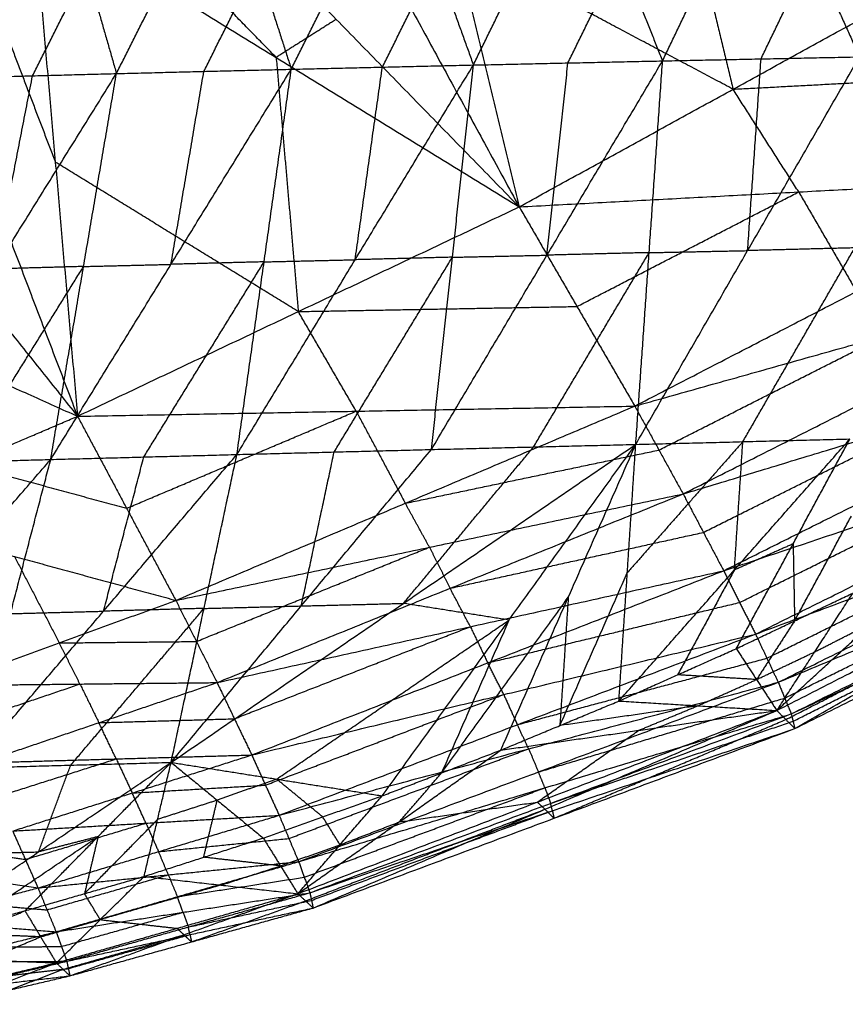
# Model space of a CAD drawing. Header units: millimetres. Extents: x -106 to 110, y -96 to 120.
# Tile 511 of 656: x 55.28 to 60.42, y -80.22 to -74.09. Entities that reach past the tile are written whole.
import ezdxf

# ---------------------------------------------------------------- set-up
doc = ezdxf.new("R2010")
doc.units = ezdxf.units.MM
doc.header["$MEASUREMENT"] = 0
doc.layers.add('Default', color=7, linetype='Continuous', true_color=0x000000)

msp = doc.modelspace()

# ---------------------------------------------------------------- linework, layer by layer
at = {"layer": 'Default'}
for points in [[(48.933, -76.1885, 12.0172), (53.1394, -73.6673, 12.0172), (57.3458, -71.1461, 12.0172)], [(53.8575, -74.3189, 12.4242), (55.6016, -72.7325, 12.2207), (57.3458, -71.1461, 12.0172)], [(57.5964, -71.9501, 12.4242), (57.9933, -73.6012, 13.0097), (58.3903, -75.2523, 13.5951)], [(56.857, -72.437, 12.4242), (57.6236, -73.8446, 13.0097), (58.3903, -75.2523, 13.5951)], [(55.9796, -72.5022, 12.2207), (55.1076, -73.2954, 12.3225), (54.2355, -74.0886, 12.4242)], [(55.6016, -72.7325, 12.2207), (53.4984, -73.9931, 12.2207), (51.3953, -75.2537, 12.2207)], [(59.3243, -72.8687, 13.0488), (59.5228, -73.6942, 13.3415), (59.7213, -74.5197, 13.6342)], [(56.1133, -72.9173, 12.4242), (57.2518, -74.0848, 13.0097), (58.3903, -75.2523, 13.5951)], [(59.2826, -74.3432, 7.7908), (59.6016, -73.6794, 7.6054), (59.9205, -73.0156, 7.4201)], [(59.9205, -73.0156, 7.4201), (60.2145, -73.6668, 7.7963), (60.5085, -74.318, 8.1725)], [(56.9722, -74.395, 7.1232), (57.3037, -73.7299, 6.94), (57.6352, -73.0648, 6.7568)], [(57.6352, -73.0648, 6.7568), (57.8703, -73.7168, 7.0997), (58.1054, -74.3688, 7.4425)], [(58.1054, -74.3688, 7.4425), (58.4314, -73.7042, 7.2583), (58.7575, -73.0396, 7.0742)], [(58.7575, -73.0396, 7.0742), (59.0201, -73.6914, 7.4325), (59.2826, -74.3432, 7.7908)], [(54.8397, -74.4499, 6.5558), (55.1748, -73.7845, 6.3743), (55.5098, -73.119, 6.1928)], [(55.5098, -73.119, 6.1928), (55.697, -73.7705, 6.511), (55.8841, -74.4221, 6.8292)], [(55.8841, -74.4221, 6.8292), (56.2186, -73.7566, 6.6468), (56.5531, -73.0912, 6.4645)], [(56.5531, -73.0912, 6.4645), (56.7626, -73.7431, 6.7938), (56.9722, -74.395, 7.1232)], [(56.8779, -74.3217, 13.0097), (56.3086, -73.738, 12.717), (55.7394, -73.1542, 12.4242)], [(55.3655, -73.3911, 12.4242), (55.5036, -74.9737, 12.9686), (55.6417, -76.5563, 13.513)], [(55.3655, -73.3911, 12.4242), (56.8779, -74.3217, 13.0097), (58.3903, -75.2523, 13.5951)], [(54.9895, -73.6247, 12.4242), (55.2465, -74.2992, 12.6964), (55.5036, -74.9737, 12.9686)], [(59.7213, -74.5197, 13.6342), (58.8573, -74.0605, 13.322), (57.9933, -73.6012, 13.0097)], [(58.694, -74.356, 7.6167), (58.857, -74.0237, 7.5246), (59.0201, -73.6914, 7.4325)], [(59.8955, -74.3306, 7.9817), (60.055, -73.9987, 7.889), (60.2145, -73.6668, 7.7963)], [(56.4281, -74.4086, 6.9762), (56.5954, -74.0758, 6.885), (56.7626, -73.7431, 6.7938)], [(57.5388, -74.3819, 7.2828), (57.7045, -74.0493, 7.1912), (57.8703, -73.7168, 7.0997)], [(55.3619, -74.436, 6.6925), (55.5295, -74.1033, 6.6017), (55.697, -73.7705, 6.511)], [(58.3903, -75.2523, 13.5951), (59.7213, -74.5197, 13.6342), (61.0523, -73.7872, 13.6733)], [(54.6135, -73.8583, 12.4242), (55.1276, -75.2073, 12.9686), (55.6417, -76.5563, 13.513)], [(57.2518, -74.0848, 13.0097), (57.0649, -74.2033, 13.0097), (56.8779, -74.3217, 13.0097)], [(53.8575, -74.3189, 12.4242), (54.7496, -75.4376, 12.9686), (55.6417, -76.5563, 13.513)], [(56.6337, -76.7943, 8.5215), (57.3695, -75.5815, 7.982), (58.1054, -74.3688, 7.4425)], [(56.8779, -74.3217, 13.0097), (56.9469, -75.113, 13.2819), (57.016, -75.9043, 13.5541)], [(56.9722, -74.395, 7.1232), (57.5388, -74.3819, 7.2828), (58.1054, -74.3688, 7.4425)], [(57.844, -76.7632, 8.876), (58.5633, -75.5532, 8.3334), (59.2826, -74.3432, 7.7908)], [(57.844, -76.7632, 8.876), (57.9747, -75.566, 8.1593), (58.1054, -74.3688, 7.4425)], [(58.1054, -74.3688, 7.4425), (58.694, -74.356, 7.6167), (59.2826, -74.3432, 7.7908)], [(58.5633, -75.5532, 8.3334), (58.6286, -74.9546, 7.975), (58.694, -74.356, 7.6167)], [(59.1158, -76.7314, 9.2657), (59.8121, -75.5247, 8.7191), (60.5085, -74.318, 8.1725)], [(59.1158, -76.7314, 9.2657), (59.1992, -75.5373, 8.5283), (59.2826, -74.3432, 7.7908)], [(59.2826, -74.3432, 7.7908), (59.8955, -74.3306, 7.9817), (60.5085, -74.318, 8.1725)], [(59.8121, -75.5247, 8.7191), (59.8538, -74.9277, 8.3504), (59.8955, -74.3306, 7.9817)], [(54.372, -76.8559, 7.8971), (55.128, -75.639, 7.3631), (55.8841, -74.4221, 6.8292)], [(54.8397, -74.4499, 6.5558), (55.3619, -74.436, 6.6925), (55.8841, -74.4221, 6.8292)], [(55.128, -75.639, 7.3631), (55.245, -75.0375, 7.0278), (55.3619, -74.436, 6.6925)], [(55.4749, -76.8253, 8.1961), (56.2235, -75.6102, 7.6596), (56.9722, -74.395, 7.1232)], [(55.4749, -76.8253, 8.1961), (55.6795, -75.6237, 7.5126), (55.8841, -74.4221, 6.8292)], [(55.8841, -74.4221, 6.8292), (56.4281, -74.4086, 6.9762), (56.9722, -74.395, 7.1232)], [(56.2235, -75.6102, 7.6596), (56.3258, -75.0094, 7.3179), (56.4281, -74.4086, 6.9762)], [(56.6337, -76.7943, 8.5215), (56.8029, -75.5947, 7.8223), (56.9722, -74.395, 7.1232)], [(57.3695, -75.5815, 7.982), (57.4541, -74.9817, 7.6324), (57.5388, -74.3819, 7.2828)], [(59.7213, -74.5197, 13.6342), (60.5911, -74.4732, 13.6141), (61.4608, -74.4267, 13.5939)], [(60.1298, -75.1592, 13.5549), (59.9256, -74.8395, 13.5945), (59.7213, -74.5197, 13.6342)], [(57.016, -75.9043, 13.5541), (56.2598, -75.439, 13.2613), (55.5036, -74.9737, 12.9686)], [(58.3903, -75.2523, 13.5951), (60.1298, -75.1592, 13.5549), (61.8694, -75.0662, 13.5146)], [(59.1097, -76.4931, 13.4991), (60.4895, -75.7796, 13.5069), (61.8694, -75.0662, 13.5146)], [(58.75, -75.8727, 13.5471), (59.4399, -75.5159, 13.551), (60.1298, -75.1592, 13.5549)], [(60.1298, -75.1592, 13.5549), (60.3097, -75.4694, 13.5309), (60.4895, -75.7796, 13.5069)], [(55.6417, -76.5563, 13.513), (57.016, -75.9043, 13.5541), (58.3903, -75.2523, 13.5951)], [(58.3903, -75.2523, 13.5951), (58.75, -75.8727, 13.5471), (59.1097, -76.4931, 13.4991)], [(53.3208, -75.5108, 12.8021), (54.4812, -76.0336, 13.1576), (55.6417, -76.5563, 13.513)], [(58.4799, -76.7473, 9.0709), (58.8395, -76.1423, 8.7996), (59.1992, -75.5373, 8.5283)], [(59.1992, -75.5373, 8.5283), (58.8812, -75.5452, 8.4308), (58.5633, -75.5532, 8.3334)], [(59.1992, -75.5373, 8.5283), (59.5057, -75.531, 8.6237), (59.8121, -75.5247, 8.7191)], [(59.7822, -76.7145, 9.4793), (60.1304, -76.1112, 9.206), (60.4786, -75.5078, 8.9327)], [(60.4786, -75.5078, 8.9327), (60.1454, -75.5163, 8.8259), (59.8121, -75.5247, 8.7191)], [(56.0543, -76.8098, 8.3588), (56.4286, -76.2022, 8.0906), (56.8029, -75.5947, 7.8223)], [(56.8029, -75.5947, 7.8223), (56.5132, -75.6024, 7.741), (56.2235, -75.6102, 7.6596)], [(56.8029, -75.5947, 7.8223), (57.0862, -75.5881, 7.9022), (57.3695, -75.5815, 7.982)], [(57.2389, -76.7787, 8.6988), (57.6068, -76.1724, 8.429), (57.9747, -75.566, 8.1593)], [(57.9747, -75.566, 8.1593), (57.6721, -75.5737, 8.0706), (57.3695, -75.5815, 7.982)], [(57.9747, -75.566, 8.1593), (58.269, -75.5596, 8.2463), (58.5633, -75.5532, 8.3334)], [(54.9234, -76.8406, 8.0466), (55.3015, -76.2321, 7.7796), (55.6795, -75.6237, 7.5126)], [(55.6795, -75.6237, 7.5126), (55.4038, -75.6313, 7.4379), (55.128, -75.639, 7.3631)], [(55.6795, -75.6237, 7.5126), (55.9515, -75.6169, 7.5861), (56.2235, -75.6102, 7.6596)], [(59.1097, -76.4931, 13.4991), (60.6603, -76.0572, 13.372), (62.2109, -75.6213, 13.2449)], [(59.4105, -77.0404, 13.2841), (60.8107, -76.3309, 13.2645), (62.2109, -75.6213, 13.2449)], [(57.016, -75.9043, 13.5541), (57.883, -75.8885, 13.5506), (58.75, -75.8727, 13.5471)], [(57.3757, -76.5247, 13.5061), (57.1958, -76.2145, 13.5301), (57.016, -75.9043, 13.5541)], [(59.2601, -76.7667, 13.3916), (59.9602, -76.412, 13.3818), (60.6603, -76.0572, 13.372)], [(59.4105, -77.0404, 13.2841), (60.9541, -76.5706, 13.0837), (62.4976, -76.1007, 12.8832)], [(59.663, -77.5185, 12.9872), (61.0803, -76.8096, 12.9352), (62.4976, -76.1007, 12.8832)], [(55.6417, -76.5563, 13.513), (57.3757, -76.5247, 13.5061), (59.1097, -76.4931, 13.4991)], [(56.2532, -77.7029, 13.5289), (57.6815, -77.098, 13.514), (59.1097, -76.4931, 13.4991)], [(59.1097, -76.4931, 13.4991), (59.2601, -76.7667, 13.3916), (59.4105, -77.0404, 13.2841)], [(59.663, -77.5185, 12.9872), (61.1932, -77.005, 12.7252), (62.7233, -76.4914, 12.4632)], [(59.8615, -77.9132, 12.6372), (61.2924, -77.2023, 12.5502), (62.7233, -76.4914, 12.4632)], [(54.2452, -77.1556, 13.4781), (54.9434, -76.8559, 13.4956), (55.6417, -76.5563, 13.513)], [(55.6417, -76.5563, 13.513), (55.9474, -77.1296, 13.5209), (56.2532, -77.7029, 13.5289)], [(55.9474, -77.1296, 13.5209), (56.6616, -76.8271, 13.5135), (57.3757, -76.5247, 13.5061)], [(57.3757, -76.5247, 13.5061), (57.5286, -76.8113, 13.51), (57.6815, -77.098, 13.514)], [(59.5368, -77.2795, 13.1357), (60.2454, -76.925, 13.1097), (60.9541, -76.5706, 13.0837)], [(59.0109, -78.3297, 10.9414), (59.7298, -77.5137, 10.3171), (60.4487, -76.6976, 9.6929)], [(59.1158, -76.7314, 9.2657), (59.7822, -76.7145, 9.4793), (60.4487, -76.6976, 9.6929)], [(59.7415, -78.0036, 10.7753), (60.0951, -77.3506, 10.2341), (60.4487, -76.6976, 9.6929)], [(56.2243, -78.7118, 10.5505), (57.67, -77.7216, 9.9081), (59.1158, -76.7314, 9.2657)], [(56.2243, -78.7118, 10.5505), (57.0342, -77.7375, 9.7133), (57.844, -76.7632, 8.876)], [(56.6337, -76.7943, 8.5215), (57.2389, -76.7787, 8.6988), (57.844, -76.7632, 8.876)], [(57.538, -78.9201, 11.3314), (58.3269, -77.8257, 10.2986), (59.1158, -76.7314, 9.2657)], [(57.67, -77.7216, 9.9081), (58.075, -77.2344, 9.4895), (58.4799, -76.7473, 9.0709)], [(57.6815, -77.098, 13.514), (58.4708, -76.9324, 13.4528), (59.2601, -76.7667, 13.3916)], [(57.844, -76.7632, 8.876), (58.4799, -76.7473, 9.0709), (59.1158, -76.7314, 9.2657)], [(58.2761, -78.6355, 11.1266), (58.6959, -77.6834, 10.1962), (59.1158, -76.7314, 9.2657)], [(59.0109, -78.3297, 10.9414), (59.0633, -77.5305, 10.1036), (59.1158, -76.7314, 9.2657)], [(59.7822, -76.7145, 9.4793), (59.4228, -77.1225, 9.7914), (59.0633, -77.5305, 10.1036)], [(59.7298, -77.5137, 10.3171), (59.756, -77.1141, 9.8982), (59.7822, -76.7145, 9.4793)], [(53.7842, -78.7806, 9.8572), (54.6295, -77.8029, 9.0266), (55.4749, -76.8253, 8.1961)], [(54.372, -76.8559, 7.8971), (54.9234, -76.8406, 8.0466), (55.4749, -76.8253, 8.1961)], [(54.974, -78.746, 10.1891), (55.8039, -77.7702, 9.3553), (56.6337, -76.7943, 8.5215)], [(54.974, -78.746, 10.1891), (55.2244, -77.7857, 9.1926), (55.4749, -76.8253, 8.1961)], [(55.4749, -76.8253, 8.1961), (56.0543, -76.8098, 8.3588), (56.6337, -76.7943, 8.5215)], [(55.8039, -77.7702, 9.3553), (55.9291, -77.29, 8.8571), (56.0543, -76.8098, 8.3588)], [(56.2243, -78.7118, 10.5505), (56.429, -77.753, 9.536), (56.6337, -76.7943, 8.5215)], [(57.0342, -77.7375, 9.7133), (57.1365, -77.2581, 9.206), (57.2389, -76.7787, 8.6988)], [(59.8615, -77.9132, 12.6372), (61.3727, -77.3481, 12.329), (62.8839, -76.7831, 12.0207)], [(60.0022, -78.213, 12.2647), (61.4431, -77.498, 12.1427), (62.8839, -76.7831, 12.0207)], [(54.9434, -76.8559, 13.4956), (55.4454, -76.9928, 13.5082), (55.9474, -77.1296, 13.5209)], [(59.9936, -78.3887, 11.0658), (61.4385, -77.6497, 10.8454), (62.8834, -76.9107, 10.6251)], [(60.1059, -78.5013, 11.5667), (61.4946, -77.706, 11.0959), (62.8834, -76.9107, 10.6251)], [(59.7622, -77.7159, 12.8122), (60.4777, -77.3604, 12.7687), (61.1932, -77.005, 12.7252)], [(60.0022, -78.213, 12.2647), (61.4899, -77.5911, 11.9275), (62.9775, -76.9692, 11.5903)], [(60.0834, -78.41, 11.8993), (61.5305, -77.6896, 11.7448), (62.9775, -76.9692, 11.5903)], [(56.2532, -77.7029, 13.5289), (57.8319, -77.3717, 13.4065), (59.4105, -77.0404, 13.2841)], [(56.51, -78.2148, 13.4039), (57.9603, -77.6276, 13.344), (59.4105, -77.0404, 13.2841)], [(59.4105, -77.0404, 13.2841), (59.5368, -77.2795, 13.1357), (59.663, -77.5185, 12.9872)], [(60.0834, -78.41, 11.8993), (61.5442, -77.7291, 11.5505), (63.005, -77.0482, 11.2017)], [(60.1059, -78.5013, 11.5667), (61.5555, -77.7748, 11.3842), (63.005, -77.0482, 11.2017)], [(57.8319, -77.3717, 13.4065), (57.7567, -77.2348, 13.4603), (57.6815, -77.098, 13.514)], [(54.2452, -77.1556, 13.4781), (55.2492, -77.4293, 13.5035), (56.2532, -77.7029, 13.5289)], [(60.1043, -77.8306, 10.7018), (60.2811, -77.5041, 10.4312), (60.4579, -77.1776, 10.1606)], [(57.9603, -77.6276, 13.344), (58.7485, -77.4535, 13.2398), (59.5368, -77.2795, 13.1357)], [(59.9936, -78.3887, 11.0658), (60.5901, -77.8403, 10.7831), (61.1866, -77.2919, 10.5004)], [(56.3816, -77.9589, 13.4664), (57.1068, -77.6653, 13.4364), (57.8319, -77.3717, 13.4065)], [(57.8319, -77.3717, 13.4065), (57.8961, -77.4996, 13.3753), (57.9603, -77.6276, 13.344)], [(60.0951, -77.3506, 10.2341), (59.9124, -77.4321, 10.2756), (59.7298, -77.5137, 10.3171)], [(59.9319, -78.0631, 12.451), (60.6523, -77.7056, 12.39), (61.3727, -77.3481, 12.329)], [(60.0951, -77.3506, 10.2341), (60.0997, -77.5906, 10.4679), (60.1043, -77.8306, 10.7018)], [(55.2492, -77.4293, 13.5035), (55.3888, -77.6986, 13.5266), (55.5285, -77.9678, 13.5497)], [(56.51, -78.2148, 13.4039), (58.0865, -77.8667, 13.1956), (59.663, -77.5185, 12.9872)], [(56.7261, -78.6656, 13.2112), (58.1946, -78.0921, 13.0992), (59.663, -77.5185, 12.9872)], [(58.6435, -78.4826, 11.034), (58.8534, -78.0066, 10.5688), (59.0633, -77.5305, 10.1036)], [(59.7298, -77.5137, 10.3171), (59.553, -77.8401, 10.5877), (59.3762, -78.1666, 10.8583)], [(59.663, -77.5185, 12.9872), (59.7622, -77.7159, 12.8122), (59.8615, -77.9132, 12.6372)], [(60.0428, -78.3115, 12.082), (60.7664, -77.9513, 12.0048), (61.4899, -77.5911, 11.9275)], [(57.907, -78.7778, 11.229), (58.3015, -78.2306, 10.7126), (58.6959, -77.6834, 10.1962)], [(58.0865, -77.8667, 13.1956), (58.0234, -77.7471, 13.2698), (57.9603, -77.6276, 13.344)], [(58.6959, -77.6834, 10.1962), (58.6697, -78.083, 10.6151), (58.6435, -78.4826, 11.034)], [(59.7415, -78.0036, 10.7753), (60.1043, -77.8306, 10.7018), (60.467, -77.6575, 10.6283)], [(59.7415, -78.0036, 10.7753), (60.1043, -77.8306, 10.7018), (60.467, -77.6575, 10.6283)], [(59.9936, -78.3887, 11.0658), (60.2303, -78.0231, 10.847), (60.467, -77.6575, 10.6283)], [(54.8038, -78.2327, 13.5706), (55.5285, -77.9678, 13.5497), (56.2532, -77.7029, 13.5289)], [(56.2532, -77.7029, 13.5289), (56.3816, -77.9589, 13.4664), (56.51, -78.2148, 13.4039)], [(56.429, -77.753, 9.536), (56.7316, -77.7453, 9.6246), (57.0342, -77.7375, 9.7133)], [(57.0342, -77.7375, 9.7133), (57.3521, -77.7295, 9.8107), (57.67, -77.7216, 9.9081)], [(58.3269, -77.8257, 10.2986), (57.9985, -77.7737, 10.1033), (57.67, -77.7216, 9.9081)], [(58.1946, -78.0921, 13.0992), (58.9784, -77.904, 12.9557), (59.7622, -77.7159, 12.8122)], [(60.0497, -78.445, 11.3163), (60.7722, -78.0755, 11.2061), (61.4946, -77.706, 11.0959)], [(60.0947, -78.4557, 11.733), (60.8194, -78.0924, 11.6418), (61.5442, -77.7291, 11.5505)], [(55.2244, -77.7857, 9.1926), (55.5142, -77.7779, 9.2739), (55.8039, -77.7702, 9.3553)], [(55.5992, -78.7289, 10.3698), (56.0141, -78.241, 9.9529), (56.429, -77.753, 9.536)], [(56.429, -77.753, 9.536), (56.1164, -77.7616, 9.4457), (55.8039, -77.7702, 9.3553)], [(56.6181, -78.4402, 13.3076), (57.3523, -78.1534, 13.2516), (58.0865, -77.8667, 13.1956)], [(56.8812, -78.8159, 10.941), (57.604, -78.3208, 10.6198), (58.3269, -77.8257, 10.2986)], [(58.3269, -77.8257, 10.2986), (58.117, -78.3018, 10.7638), (57.907, -78.7778, 11.229)], [(58.0865, -77.8667, 13.1956), (58.1405, -77.9794, 13.1474), (58.1946, -78.0921, 13.0992)], [(60.1043, -77.8306, 10.7018), (59.9859, -78.0133, 10.8112), (59.8675, -78.1961, 10.9205)], [(60.2303, -78.0231, 10.847), (60.4102, -77.9317, 10.815), (60.5901, -77.8403, 10.7831)], [(56.7261, -78.6656, 13.2112), (58.2938, -78.2894, 12.9242), (59.8615, -77.9132, 12.6372)], [(56.8966, -79.0413, 12.972), (58.379, -78.4773, 12.8046), (59.8615, -77.9132, 12.6372)], [(59.8615, -77.9132, 12.6372), (59.9319, -78.0631, 12.451), (60.0022, -78.213, 12.2647)], [(55.5285, -77.9678, 13.5497), (55.9551, -77.9634, 13.508), (56.3816, -77.9589, 13.4664)], [(55.6569, -78.2238, 13.4872), (55.5927, -78.0958, 13.5185), (55.5285, -77.9678, 13.5497)], [(59.0109, -78.3297, 10.9414), (59.3762, -78.1666, 10.8583), (59.7415, -78.0036, 10.7753)], [(59.0109, -78.3297, 10.9414), (59.3762, -78.1666, 10.8583), (59.7415, -78.0036, 10.7753)], [(59.7415, -78.0036, 10.7753), (59.8675, -78.1961, 10.9205), (59.9936, -78.3887, 11.0658)], [(59.8675, -78.1961, 10.9205), (60.0489, -78.1096, 10.8838), (60.2303, -78.0231, 10.847)], [(58.2938, -78.2894, 12.9242), (58.2442, -78.1907, 13.0117), (58.1946, -78.0921, 13.0992)], [(58.379, -78.4773, 12.8046), (59.1554, -78.2702, 12.6278), (59.9319, -78.0631, 12.451)], [(59.8675, -78.1961, 10.9205), (59.6219, -78.1814, 10.8894), (59.3762, -78.1666, 10.8583)], [(54.8038, -78.2327, 13.5706), (55.6569, -78.2238, 13.4872), (56.51, -78.2148, 13.4039)], [(54.9216, -78.4736, 13.5375), (55.2892, -78.3487, 13.5123), (55.6569, -78.2238, 13.4872)], [(55.0394, -78.7144, 13.5044), (55.7747, -78.4646, 13.4541), (56.51, -78.2148, 13.4039)], [(55.6569, -78.2238, 13.4872), (55.7158, -78.3442, 13.4707), (55.7747, -78.4646, 13.4541)], [(56.51, -78.2148, 13.4039), (56.6181, -78.4402, 13.3076), (56.7261, -78.6656, 13.2112)], [(56.8966, -79.0413, 12.972), (58.4494, -78.6272, 12.6184), (60.0022, -78.213, 12.2647)], [(57.0178, -79.3301, 12.7087), (58.51, -78.7715, 12.4867), (60.0022, -78.213, 12.2647)], [(59.5022, -78.3592, 11.0036), (59.6849, -78.2776, 10.9621), (59.8675, -78.1961, 10.9205)], [(60.0022, -78.213, 12.2647), (60.0428, -78.3115, 12.082), (60.0834, -78.41, 11.8993)], [(56.8113, -78.8535, 13.0916), (57.5526, -78.5714, 13.0079), (58.2938, -78.2894, 12.9242)], [(58.2938, -78.2894, 12.9242), (58.3364, -78.3833, 12.8644), (58.379, -78.4773, 12.8046)], [(58.2761, -78.6355, 11.1266), (58.6435, -78.4826, 11.034), (59.0109, -78.3297, 10.9414)], [(58.2761, -78.6355, 11.1266), (58.6435, -78.4826, 11.034), (59.0109, -78.3297, 10.9414)], [(58.51, -78.7715, 12.4867), (59.2764, -78.5415, 12.2844), (60.0428, -78.3115, 12.082)], [(59.5022, -78.3592, 11.0036), (59.0728, -78.4209, 11.0188), (58.6435, -78.4826, 11.034)], [(59.0109, -78.3297, 10.9414), (59.5022, -78.3592, 11.0036), (59.9936, -78.3887, 11.0658)], [(59.1348, -78.5121, 11.0962), (59.3185, -78.4356, 11.0499), (59.5022, -78.3592, 11.0036)], [(57.0128, -79.5299, 11.8058), (58.5032, -78.9593, 11.4358), (59.9936, -78.3887, 11.0658)], [(57.0178, -79.3301, 12.7087), (58.5506, -78.87, 12.304), (60.0834, -78.41, 11.8993)], [(57.0881, -79.5237, 12.4436), (58.5858, -78.9668, 12.1715), (60.0834, -78.41, 11.8993)], [(57.1081, -79.6186, 12.196), (58.5508, -79.0036, 11.6309), (59.9936, -78.3887, 11.0658)], [(58.2761, -78.6355, 11.1266), (59.1348, -78.5121, 11.0962), (59.9936, -78.3887, 11.0658)], [(59.9936, -78.3887, 11.0658), (60.0497, -78.445, 11.3163), (60.1059, -78.5013, 11.5667)], [(60.0834, -78.41, 11.8993), (60.0947, -78.4557, 11.733), (60.1059, -78.5013, 11.5667)], [(55.7747, -78.4646, 13.4541), (56.1964, -78.4524, 13.3808), (56.6181, -78.4402, 13.3076)], [(55.8828, -78.69, 13.3578), (55.8287, -78.5773, 13.406), (55.7747, -78.4646, 13.4541)], [(58.4494, -78.6272, 12.6184), (58.4142, -78.5522, 12.7115), (58.379, -78.4773, 12.8046)], [(58.5858, -78.9668, 12.1715), (59.3402, -78.7112, 11.9523), (60.0947, -78.4557, 11.733)], [(58.607, -79.06, 11.8814), (59.3284, -78.7525, 11.5988), (60.0497, -78.445, 11.3163)], [(57.0881, -79.5237, 12.4436), (58.597, -79.0125, 12.0052), (60.1059, -78.5013, 11.5667)], [(57.1081, -79.6186, 12.196), (58.607, -79.06, 11.8814), (60.1059, -78.5013, 11.5667)], [(58.5032, -78.9593, 11.4358), (58.819, -78.7357, 11.266), (59.1348, -78.5121, 11.0962)], [(55.0394, -78.7144, 13.5044), (55.8828, -78.69, 13.3578), (56.7261, -78.6656, 13.2112)], [(55.2383, -79.1392, 13.3789), (55.9822, -78.9024, 13.2951), (56.7261, -78.6656, 13.2112)], [(56.7261, -78.6656, 13.2112), (56.8113, -78.8535, 13.0916), (56.8966, -79.0413, 12.972)], [(56.9572, -79.1857, 12.8404), (57.7033, -78.9064, 12.7294), (58.4494, -78.6272, 12.6184)], [(57.0128, -79.5299, 11.8058), (57.6444, -79.0827, 11.4662), (58.2761, -78.6355, 11.1266)], [(57.538, -78.9201, 11.3314), (57.907, -78.7778, 11.229), (58.2761, -78.6355, 11.1266)], [(57.538, -78.9201, 11.3314), (57.907, -78.7778, 11.229), (58.2761, -78.6355, 11.1266)], [(58.4494, -78.6272, 12.6184), (58.4797, -78.6993, 12.5525), (58.51, -78.7715, 12.4867)], [(54.5747, -79.8266, 12.3605), (55.3995, -79.2692, 11.4555), (56.2243, -78.7118, 10.5505)], [(54.974, -78.746, 10.1891), (55.5992, -78.7289, 10.3698), (56.2243, -78.7118, 10.5505)], [(55.1388, -78.9268, 13.4417), (55.5108, -78.8084, 13.3997), (55.8828, -78.69, 13.3578)], [(55.3148, -79.6362, 12.0713), (55.7696, -79.174, 11.3109), (56.2243, -78.7118, 10.5505)], [(55.3995, -79.2692, 11.4555), (55.4993, -78.9991, 10.9126), (55.5992, -78.7289, 10.3698)], [(55.8828, -78.69, 13.3578), (55.9325, -78.7962, 13.3264), (55.9822, -78.9024, 13.2951)], [(56.0561, -79.4221, 11.8025), (56.1402, -79.067, 11.1765), (56.2243, -78.7118, 10.5505)], [(56.2243, -78.7118, 10.5505), (56.511, -78.9473, 11.0534), (56.7977, -79.1829, 11.5563)], [(56.2243, -78.7118, 10.5505), (56.8812, -78.8159, 10.941), (57.538, -78.9201, 11.3314)], [(57.6444, -79.0827, 11.4662), (57.7757, -78.9302, 11.3476), (57.907, -78.7778, 11.229)], [(58.5506, -78.87, 12.304), (58.5303, -78.8208, 12.3954), (58.51, -78.7715, 12.4867)], [(56.8812, -78.8159, 10.941), (56.6961, -78.8816, 10.9972), (56.511, -78.9473, 11.0534)], [(57.1678, -79.0515, 11.4438), (57.0245, -78.9337, 11.1924), (56.8812, -78.8159, 10.941)], [(55.9822, -78.9024, 13.2951), (56.3968, -78.8779, 13.1934), (56.8113, -78.8535, 13.0916)], [(56.0674, -79.0903, 13.1755), (56.0248, -78.9963, 13.2353), (55.9822, -78.9024, 13.2951)], [(57.053, -79.4269, 12.5762), (57.8018, -79.1484, 12.4401), (58.5506, -78.87, 12.304)], [(58.5506, -78.87, 12.304), (58.5682, -78.9184, 12.2378), (58.5858, -78.9668, 12.1715)], [(56.511, -78.9473, 11.0534), (56.3256, -79.0071, 11.1149), (56.1402, -79.067, 11.1765)], [(56.4269, -79.3025, 11.6794), (56.4689, -79.1249, 11.3664), (56.511, -78.9473, 11.0534)], [(56.7977, -79.1829, 11.5563), (57.1678, -79.0515, 11.4438), (57.538, -78.9201, 11.3314)], [(56.7977, -79.1829, 11.5563), (57.1678, -79.0515, 11.4438), (57.538, -78.9201, 11.3314)], [(57.0128, -79.5299, 11.8058), (57.2754, -79.225, 11.5686), (57.538, -78.9201, 11.3314)], [(57.6444, -79.0827, 11.4662), (58.0738, -79.021, 11.451), (58.5032, -78.9593, 11.4358)], [(58.5508, -79.0036, 11.6309), (58.527, -78.9814, 11.5333), (58.5032, -78.9593, 11.4358)], [(58.597, -79.0125, 12.0052), (58.5914, -78.9897, 12.0883), (58.5858, -78.9668, 12.1715)], [(57.0605, -79.5742, 12.0009), (57.8056, -79.2889, 11.8159), (58.5508, -79.0036, 11.6309)], [(57.0981, -79.5711, 12.3198), (57.8476, -79.2918, 12.1625), (58.597, -79.0125, 12.0052)], [(58.5508, -79.0036, 11.6309), (58.5789, -79.0318, 11.7562), (58.607, -79.06, 11.8814)], [(58.597, -79.0125, 12.0052), (58.602, -79.0362, 11.9433), (58.607, -79.06, 11.8814)], [(55.2383, -79.1392, 13.3789), (56.0674, -79.0903, 13.1755), (56.8966, -79.0413, 12.972)], [(55.3171, -79.3165, 13.2947), (55.6923, -79.2034, 13.2351), (56.0674, -79.0903, 13.1755)], [(55.3958, -79.4937, 13.2104), (56.1462, -79.2675, 13.0912), (56.8966, -79.0413, 12.972)], [(55.6855, -79.5291, 11.9369), (55.9128, -79.2981, 11.5567), (56.1402, -79.067, 11.1765)], [(56.0674, -79.0903, 13.1755), (56.1068, -79.1789, 13.1333), (56.1462, -79.2675, 13.0912)], [(56.8966, -79.0413, 12.972), (56.9572, -79.1857, 12.8404), (57.0178, -79.3301, 12.7087)], [(57.2754, -79.225, 11.5686), (57.2216, -79.1382, 11.5062), (57.1678, -79.0515, 11.4438)], [(57.2754, -79.225, 11.5686), (57.4599, -79.1538, 11.5174), (57.6444, -79.0827, 11.4662)], [(55.2383, -79.1392, 13.3789), (55.3171, -79.3165, 13.2947), (55.3958, -79.4937, 13.2104)], [(54.9447, -79.7314, 12.2159), (55.3572, -79.4527, 11.7634), (55.7696, -79.174, 11.3109)], [(55.7696, -79.174, 11.3109), (55.5845, -79.2216, 11.3832), (55.3995, -79.2692, 11.4555)], [(55.7696, -79.174, 11.3109), (55.7275, -79.3516, 11.6239), (55.6855, -79.5291, 11.9369)], [(56.0561, -79.4221, 11.8025), (56.4269, -79.3025, 11.6794), (56.7977, -79.1829, 11.5563)], [(56.0561, -79.4221, 11.8025), (56.4269, -79.3025, 11.6794), (56.7977, -79.1829, 11.5563)], [(56.1462, -79.2675, 13.0912), (56.5517, -79.2266, 12.9658), (56.9572, -79.1857, 12.8404)], [(56.7977, -79.1829, 11.5563), (56.9052, -79.3564, 11.681), (57.0128, -79.5299, 11.8058)], [(54.7744, -79.2863, 11.2748), (55.0869, -79.2777, 11.3651), (55.3995, -79.2692, 11.4555)], [(54.866, -79.2466, 13.4295), (55.0916, -79.2816, 13.3621), (55.3171, -79.3165, 13.2947)], [(56.2068, -79.4119, 12.9596), (56.1765, -79.3397, 13.0254), (56.1462, -79.2675, 13.0912)], [(56.9052, -79.3564, 11.681), (57.0903, -79.2907, 11.6248), (57.2754, -79.225, 11.5686)], [(55.3958, -79.4937, 13.2104), (56.2068, -79.4119, 12.9596), (57.0178, -79.3301, 12.7087)], [(55.5085, -79.7667, 13.0164), (56.2632, -79.5484, 12.8625), (57.0178, -79.3301, 12.7087)], [(56.9052, -79.3564, 11.681), (56.6661, -79.3294, 11.6802), (56.4269, -79.3025, 11.6794)], [(57.0178, -79.3301, 12.7087), (57.053, -79.4269, 12.5762), (57.0881, -79.5237, 12.4436)], [(54.4938, -79.354, 13.48), (54.9448, -79.4239, 13.3452), (55.3958, -79.4937, 13.2104)], [(56.5345, -79.476, 11.8041), (56.7199, -79.4162, 11.7426), (56.9052, -79.3564, 11.681)], [(55.3148, -79.6362, 12.0713), (55.6855, -79.5291, 11.9369), (56.0561, -79.4221, 11.8025)], [(55.3148, -79.6362, 12.0713), (55.6855, -79.5291, 11.9369), (56.0561, -79.4221, 11.8025)], [(55.4522, -79.6302, 13.1134), (55.8295, -79.5211, 13.0365), (56.2068, -79.4119, 12.9596)], [(55.5098, -79.9602, 12.2975), (55.783, -79.6912, 12.05), (56.0561, -79.4221, 11.8025)], [(56.0561, -79.4221, 11.8025), (56.5345, -79.476, 11.8041), (57.0128, -79.5299, 11.8058)], [(56.2068, -79.4119, 12.9596), (56.235, -79.4802, 12.9111), (56.2632, -79.5484, 12.8625)], [(56.2632, -79.5484, 12.8625), (56.6581, -79.4876, 12.7194), (57.053, -79.4269, 12.5762)], [(54.6453, -79.6944, 13.3504), (55.0205, -79.5941, 13.2804), (55.3958, -79.4937, 13.2104)], [(55.3958, -79.4937, 13.2104), (55.4522, -79.6302, 13.1134), (55.5085, -79.7667, 13.0164)], [(55.5085, -79.7667, 13.0164), (56.2983, -79.6452, 12.73), (57.0881, -79.5237, 12.4436)], [(55.5747, -79.9503, 12.8143), (56.3314, -79.737, 12.6289), (57.0881, -79.5237, 12.4436)], [(56.5345, -79.476, 11.8041), (56.1587, -79.5836, 11.9271), (55.783, -79.6912, 12.05)], [(57.0881, -79.5237, 12.4436), (57.0981, -79.5711, 12.3198), (57.1081, -79.6186, 12.196)], [(55.5098, -79.9602, 12.2975), (56.2613, -79.7451, 12.0517), (57.0128, -79.5299, 11.8058)], [(55.5945, -80.0411, 12.6198), (56.3037, -79.7855, 12.2128), (57.0128, -79.5299, 11.8058)], [(55.783, -79.6912, 12.05), (55.7342, -79.6102, 11.9934), (55.6855, -79.5291, 11.9369)], [(56.2983, -79.6452, 12.73), (56.2807, -79.5968, 12.7963), (56.2632, -79.5484, 12.8625)], [(56.3314, -79.737, 12.6289), (56.7148, -79.654, 12.4744), (57.0981, -79.5711, 12.3198)], [(56.3513, -79.8298, 12.4079), (56.7059, -79.702, 12.2044), (57.0605, -79.5742, 12.0009)], [(57.0128, -79.5299, 11.8058), (57.0605, -79.5742, 12.0009), (57.1081, -79.6186, 12.196)], [(54.5747, -79.8266, 12.3605), (54.9447, -79.7314, 12.2159), (55.3148, -79.6362, 12.0713)], [(54.5747, -79.8266, 12.3605), (54.9447, -79.7314, 12.2159), (55.3148, -79.6362, 12.0713)], [(54.6316, -79.9247, 12.4189), (54.9732, -79.7804, 12.2451), (55.3148, -79.6362, 12.0713)], [(55.0205, -79.5941, 13.2804), (55.2364, -79.6121, 13.1969), (55.4522, -79.6302, 13.1134)], [(55.3148, -79.6362, 12.0713), (55.4123, -79.7982, 12.1844), (55.5098, -79.9602, 12.2975)], [(55.5416, -79.8585, 12.9153), (55.92, -79.7519, 12.8226), (56.2983, -79.6452, 12.73)], [(55.5747, -79.9503, 12.8143), (56.3414, -79.7844, 12.5052), (57.1081, -79.6186, 12.196)], [(55.5945, -80.0411, 12.6198), (56.3513, -79.8298, 12.4079), (57.1081, -79.6186, 12.196)], [(56.2983, -79.6452, 12.73), (56.3149, -79.6911, 12.6795), (56.3314, -79.737, 12.6289)], [(54.6453, -79.6944, 13.3504), (55.0769, -79.7306, 13.1834), (55.5085, -79.7667, 13.0164)], [(55.4123, -79.7982, 12.1844), (55.5977, -79.7447, 12.1172), (55.783, -79.6912, 12.05)], [(55.783, -79.6912, 12.05), (56.0222, -79.7181, 12.0508), (56.2613, -79.7451, 12.0517)], [(54.7541, -79.9562, 13.1943), (55.1313, -79.8615, 13.1053), (55.5085, -79.7667, 13.0164)], [(55.5085, -79.7667, 13.0164), (55.5416, -79.8585, 12.9153), (55.5747, -79.9503, 12.8143)], [(56.3037, -79.7855, 12.2128), (56.2825, -79.7653, 12.1322), (56.2613, -79.7451, 12.0517)], [(56.3414, -79.7844, 12.5052), (56.3364, -79.7607, 12.567), (56.3314, -79.737, 12.6289)], [(55.4123, -79.7982, 12.1844), (55.1928, -79.7893, 12.2148), (54.9732, -79.7804, 12.2451)], [(55.0707, -79.9425, 12.3582), (55.2415, -79.8703, 12.2713), (55.4123, -79.7982, 12.1844)], [(55.5522, -80.0006, 12.4587), (55.9279, -79.8931, 12.3357), (56.3037, -79.7855, 12.2128)], [(55.5846, -79.9957, 12.717), (55.963, -79.8901, 12.6111), (56.3414, -79.7844, 12.5052)], [(56.3037, -79.7855, 12.2128), (56.3275, -79.8076, 12.3104), (56.3513, -79.8298, 12.4079)], [(56.3414, -79.7844, 12.5052), (56.3463, -79.8071, 12.4565), (56.3513, -79.8298, 12.4079)], [(55.1313, -79.8615, 13.1053), (55.3364, -79.86, 13.0103), (55.5416, -79.8585, 12.9153)], [(54.6316, -79.9247, 12.4189), (55.0707, -79.9425, 12.3582), (55.5098, -79.9602, 12.2975)], [(54.7541, -79.9562, 13.1943), (55.1644, -79.9532, 13.0043), (55.5747, -79.9503, 12.8143)], [(54.8184, -80.1319, 13.0266), (55.1965, -80.0411, 12.9205), (55.5747, -79.9503, 12.8143)], [(55.5747, -79.9503, 12.8143), (55.5846, -79.9957, 12.717), (55.5945, -80.0411, 12.6198)], [(54.7595, -80.1391, 12.5749), (55.1347, -80.0497, 12.4362), (55.5098, -79.9602, 12.2975)], [(54.8386, -80.2183, 12.861), (55.1742, -80.0893, 12.5792), (55.5098, -79.9602, 12.2975)], [(55.1965, -80.0411, 12.9205), (55.3906, -80.0184, 12.8188), (55.5846, -79.9957, 12.717)], [(55.2166, -80.1297, 12.7404), (55.3844, -80.0652, 12.5995), (55.5522, -80.0006, 12.4587)], [(55.5098, -79.9602, 12.2975), (55.5522, -80.0006, 12.4587), (55.5945, -80.0411, 12.6198)], [(54.8184, -80.1319, 13.0266), (55.2065, -80.0865, 12.8232), (55.5945, -80.0411, 12.6198)], [(54.8386, -80.2183, 12.861), (55.2166, -80.1297, 12.7404), (55.5945, -80.0411, 12.6198)]]:
    msp.add_open_spline(points, degree=2, dxfattribs=at)

doc.saveas('drawing.dxf')
